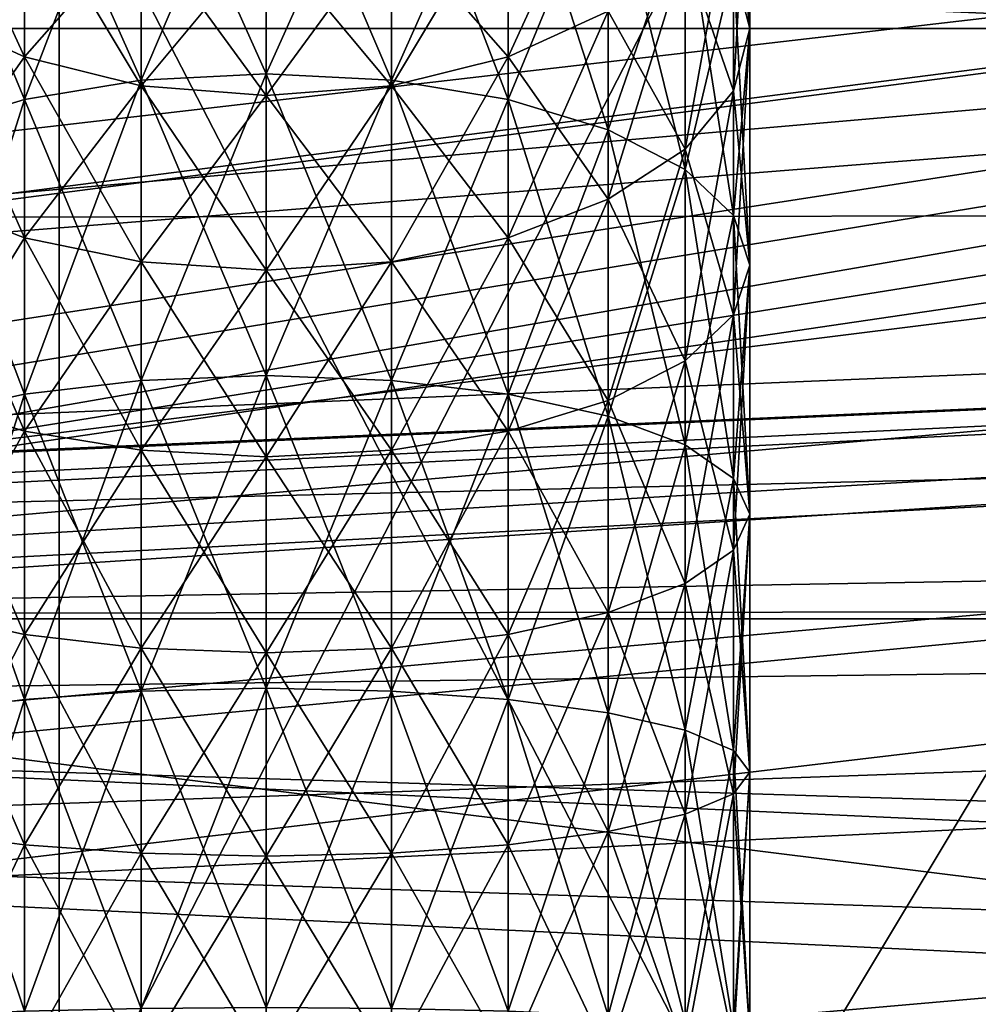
# Model space of a CAD drawing. Extents: x 0 to 200, y 18 to 95.
# Tile 350 of 491: x 149.99 to 152.76, y 47.7 to 50.55. Entities that reach past the tile are written whole.
import ezdxf

# ---------------------------------------------------------------- set-up
doc = ezdxf.new("R2010")
doc.units = 0

msp = doc.modelspace()

# ---------------------------------------------------------------- linework, layer by layer
for points in [[(159.5, 50.527016, 40.284233), (133, 52.942783, 42.700001), (133, 50.527016, 40.284233)], [(159.5, 52.942783, 42.700001), (133, 52.942783, 42.700001), (159.5, 50.527016, 40.284233)], [(159.5, 52.942783, 49.299999), (159.5, 50.527016, 51.715767), (133, 50.527016, 51.715767)], [(133, 52.942783, 49.299999), (159.5, 52.942783, 49.299999), (133, 50.527016, 51.715767)], [(165.799988, 52.537247, 37.82296), (136.799988, 51.277313, 37.131088), (165.799988, 49.996166, 36.651508)], [(136.799988, 51.277313, 54.868912), (165.799988, 52.537247, 54.17704), (165.799988, 49.996166, 55.348492)], [(98.615891, 49.815205, 36.34074), (174.799988, 52.227016, 37.339745), (174.799988, 47.227016, 36)], [(99.614899, 52.227016, 37.339745), (174.799988, 52.227016, 37.339745), (98.615891, 49.815205, 36.34074)], [(174.799988, 52.227016, 54.660255), (116.93541, 52.227016, 54.660255), (117.93441, 49.815205, 55.65926)], [(174.799988, 52.227016, 54.660255), (117.93441, 49.815205, 55.65926), (174.799988, 47.227016, 56)], [(164.475601, 51.312389, 57.283161), (135.799988, 51.886112, 57.058609), (135.799988, 48.817287, 57.894161)], [(135.799988, 51.886112, 34.941391), (164.1866, 51.880817, 34.95274), (145.074127, 49.662716, 34.249794)], [(145.074127, 49.662716, 34.249794), (164.1866, 51.880817, 34.95274), (145.669281, 49.496815, 34.216736)], [(145.669281, 49.496815, 34.216736), (164.1866, 51.880817, 34.95274), (145.724777, 49.48135, 34.213654)], [(145.724777, 49.48135, 34.213654), (164.1866, 51.880817, 34.95274), (146.301407, 49.113602, 34.149227)], [(146.301407, 49.113602, 34.149227), (164.1866, 51.880817, 34.95274), (146.423447, 48.971775, 34.129887)], [(146.423447, 48.971775, 34.129887), (164.1866, 51.880817, 34.95274), (146.556702, 48.816887, 34.108761)], [(164.1866, 51.880817, 34.95274), (164.309387, 51.657681, 34.847904), (146.556702, 48.816887, 34.108761)], [(148.199997, 51.727016, 38.205772), (150.100616, 47.227016, 37), (148.199997, 47.227016, 37)], [(148.199997, 51.727016, 38.205772), (150.100616, 51.727016, 38.205772), (150.100616, 47.227016, 37)], [(150.100616, 51.727016, 53.794228), (148.199997, 51.727016, 53.794228), (148.199997, 47.227016, 55)], [(150.100616, 47.227016, 55), (150.100616, 51.727016, 53.794228), (148.199997, 47.227016, 55)], [(150.100616, 51.727016, 38.205772), (150.100616, 51.102016, 39.288303), (150.100616, 47.227016, 37)], [(150.100616, 51.102016, 52.711697), (150.100616, 51.727016, 53.794228), (150.100616, 47.227016, 53.75)], [(150.100616, 51.727016, 53.794228), (150.100616, 47.227016, 55), (150.100616, 47.227016, 53.75)], [(152.099991, 47.227016, 38.200001), (152.099991, 51.727016, 38.205772), (152.099991, 47.227016, 37)], [(152.099991, 51.727016, 38.205772), (154.799988, 47.227016, 37), (152.099991, 47.227016, 37)], [(152.099991, 51.727016, 38.205772), (154.799988, 51.727016, 38.205772), (154.799988, 47.227016, 37)], [(152.099991, 51.127014, 39.245003), (152.099991, 51.727016, 38.205772), (152.099991, 47.227016, 38.200001)], [(152.099991, 51.727016, 53.794228), (152.099991, 51.127014, 52.754997), (152.099991, 47.227016, 55)], [(154.799988, 51.727016, 53.794228), (152.099991, 51.727016, 53.794228), (152.099991, 47.227016, 55)], [(154.799988, 47.227016, 55), (154.799988, 51.727016, 53.794228), (152.099991, 47.227016, 55)], [(164.309387, 51.657681, 34.847904), (164.40387, 51.441963, 34.775501), (146.556702, 48.816887, 34.108761)], [(164.40387, 51.441963, 34.775501), (164.850601, 50.422028, 34.433155), (146.556702, 48.816887, 34.108761)], [(152.052292, 50.708191, 39.970432), (152.052292, 51.38464, 40.41534), (152.099991, 50.527016, 40.284233)], [(152.052292, 51.38464, 40.41534), (152.099991, 51.168262, 40.705986), (152.099991, 50.527016, 40.284233)], [(164.562897, 51.094975, 57.34848), (164.475601, 51.312389, 57.283161), (135.799988, 48.817287, 57.894161)], [(165.799988, 49.996166, 36.651508), (136.799988, 51.277313, 37.131088), (136.799988, 49.968212, 36.7467)], [(136.799988, 51.277313, 54.868912), (165.799988, 49.996166, 55.348492), (136.799988, 49.968212, 55.2533)], [(150.699997, 51.227013, 52.928204), (150.337646, 51.203163, 52.88689), (150.337646, 50.376759, 53.301926)], [(150.699997, 50.395653, 53.34573), (150.699997, 51.227013, 52.928204), (150.337646, 50.376759, 53.301926)], [(150.337646, 51.203163, 39.11311), (150.699997, 51.227013, 39.071796), (150.699997, 50.395653, 38.65427)], [(150.699997, 50.395653, 38.65427), (150.699997, 51.227013, 39.071796), (151.062332, 50.376759, 38.698074)], [(150.699997, 51.227013, 39.071796), (151.062332, 51.203163, 39.11311), (151.062332, 50.376759, 38.698074)], [(151.062332, 51.203163, 52.88689), (150.699997, 51.227013, 52.928204), (150.699997, 50.395653, 53.34573)], [(150.337646, 51.203163, 52.88689), (150, 51.133236, 52.765766), (150, 50.321362, 53.173504)], [(150.337646, 50.376759, 53.301926), (150.337646, 51.203163, 52.88689), (150, 50.321362, 53.173504)], [(150, 51.133236, 39.234234), (150.337646, 51.203163, 39.11311), (150.337646, 50.376759, 38.698074)], [(150.337646, 51.203163, 39.11311), (150.699997, 50.395653, 38.65427), (150.337646, 50.376759, 38.698074)], [(151.062332, 51.203163, 52.88689), (150.699997, 50.395653, 53.34573), (151.062332, 50.376759, 53.301926)], [(151.062332, 50.376759, 38.698074), (151.062332, 51.203163, 39.11311), (151.399994, 50.321362, 38.826496)], [(151.062332, 51.203163, 39.11311), (151.399994, 51.133236, 39.234234), (151.399994, 50.321362, 38.826496)], [(151.399994, 51.133236, 52.765766), (151.062332, 51.203163, 52.88689), (151.062332, 50.376759, 53.301926)], [(152.099991, 50.527016, 40.284233), (152.099991, 51.168262, 40.705986), (152.052292, 50.34584, 40.598034)], [(152.099991, 51.168262, 40.705986), (152.052292, 50.951881, 40.996632), (152.052292, 50.34584, 40.598034)], [(152.099991, 51.168262, 51.294014), (152.052292, 50.708191, 52.029568), (152.099991, 50.527016, 51.715767)], [(152.052292, 50.951881, 51.003368), (152.099991, 51.168262, 51.294014), (152.099991, 50.527016, 51.715767)], [(150, 51.133236, 52.765766), (149.710037, 51.021988, 52.57309), (149.710037, 50.233242, 52.969215)], [(150, 50.321362, 53.173504), (150, 51.133236, 52.765766), (149.710037, 50.233242, 52.969215)], [(149.710037, 51.021988, 39.42691), (150, 51.133236, 39.234234), (150, 50.321362, 38.826496)], [(150, 51.133236, 39.234234), (150.337646, 50.376759, 38.698074), (150, 50.321362, 38.826496)], [(150.100616, 51.102016, 39.288303), (152.099991, 51.127014, 39.245003), (152.099991, 47.227016, 38.200001)], [(152.099991, 47.227016, 53.799999), (152.099991, 51.127014, 52.754997), (150.100616, 47.227016, 53.75)], [(152.099991, 51.127014, 52.754997), (150.100616, 51.102016, 52.711697), (150.100616, 47.227016, 53.75)], [(151.399994, 51.133236, 52.765766), (151.062332, 50.376759, 53.301926), (151.399994, 50.321362, 53.173504)], [(151.399994, 50.321362, 38.826496), (151.399994, 51.133236, 39.234234), (151.689941, 50.233242, 39.030785)], [(151.399994, 51.133236, 39.234234), (151.689941, 51.021988, 39.42691), (151.689941, 50.233242, 39.030785)], [(151.689941, 51.021988, 52.57309), (151.399994, 51.133236, 52.765766), (151.399994, 50.321362, 53.173504)], [(152.099991, 47.227016, 55), (152.099991, 51.127014, 52.754997), (152.099991, 47.227016, 53.799999)], [(164.987946, 50.03651, 57.666477), (164.562897, 51.094975, 57.34848), (135.799988, 48.817287, 57.894161)], [(150.100616, 51.102016, 39.288303), (150.100616, 47.227016, 38.25), (150.100616, 47.227016, 37)], [(150.100616, 47.227016, 38.25), (150.100616, 51.102016, 39.288303), (152.099991, 47.227016, 38.200001)], [(149.710037, 51.076866, 50.080605), (150, 50.924187, 49.918774), (150, 50.444244, 50.321491)], [(149.710037, 50.577106, 50.49995), (149.710037, 51.076866, 50.080605), (150, 50.444244, 50.321491)], [(151.689941, 50.577106, 41.50005), (151.689941, 51.076866, 41.919395), (151.399994, 50.444244, 41.678509)], [(151.689941, 51.076866, 41.919395), (151.399994, 50.924187, 42.081226), (151.399994, 50.444244, 41.678509)], [(149.710037, 51.021988, 39.42691), (150, 50.321362, 38.826496), (149.710037, 50.233242, 39.030785)], [(151.689941, 51.021988, 52.57309), (151.399994, 50.321362, 53.173504), (151.689941, 50.233242, 52.969215)], [(151.689941, 50.233242, 39.030785), (151.689941, 51.021988, 39.42691), (151.91243, 50.118397, 39.297024)], [(151.689941, 51.021988, 39.42691), (151.91243, 50.877014, 39.678017), (151.91243, 50.118397, 39.297024)], [(151.91243, 50.877014, 52.321987), (151.689941, 51.021988, 52.57309), (151.689941, 50.233242, 52.969215)], [(152.052292, 50.34584, 40.598034), (152.052292, 50.951881, 40.996632), (151.91243, 50.177017, 40.89045)], [(152.052292, 50.951881, 40.996632), (151.91243, 50.750252, 41.267475), (151.91243, 50.177017, 40.89045)], [(151.91243, 50.750252, 50.732529), (152.052292, 50.951881, 51.003368), (152.052292, 50.34584, 51.401966)], [(152.052292, 50.951881, 51.003368), (152.099991, 50.527016, 51.715767), (152.052292, 50.34584, 51.401966)], [(150, 50.924187, 42.081226), (149.710037, 50.577106, 41.50005), (150, 50.444244, 41.678509)], [(150, 50.924187, 49.918774), (150.337646, 50.828209, 49.817043), (150.337646, 50.360725, 50.209305)], [(150, 50.444244, 50.321491), (150, 50.924187, 49.918774), (150.337646, 50.360725, 50.209305)], [(150.337646, 50.828209, 42.182961), (150, 50.924187, 42.081226), (150, 50.444244, 41.678509)], [(151.399994, 50.444244, 41.678509), (151.399994, 50.924187, 42.081226), (151.062332, 50.360725, 41.790695)], [(151.399994, 50.924187, 42.081226), (151.062332, 50.828209, 42.182961), (151.062332, 50.360725, 41.790695)], [(151.062332, 50.828209, 49.817043), (151.399994, 50.924187, 49.918774), (151.399994, 50.444244, 50.321491)], [(151.399994, 50.924187, 49.918774), (151.689941, 50.577106, 50.49995), (151.399994, 50.444244, 50.321491)], [(151.91243, 50.877014, 52.321987), (151.689941, 50.233242, 52.969215), (151.91243, 50.118397, 52.702976)], [(151.91243, 50.118397, 39.297024), (151.91243, 50.877014, 39.678017), (152.052292, 49.984661, 39.607059)], [(151.91243, 50.877014, 39.678017), (152.052292, 50.708191, 39.970432), (152.052292, 49.984661, 39.607059)], [(152.052292, 50.708191, 52.029568), (151.91243, 50.877014, 52.321987), (151.91243, 50.118397, 52.702976)], [(150.337646, 50.828209, 42.182961), (150, 50.444244, 41.678509), (150.337646, 50.360725, 41.790695)], [(150.337646, 50.828209, 49.817043), (150.699997, 50.795471, 49.782345), (150.699997, 50.332241, 50.17104)], [(150.337646, 50.360725, 50.209305), (150.337646, 50.828209, 49.817043), (150.699997, 50.332241, 50.17104)], [(150.699997, 50.795471, 42.217659), (150.337646, 50.828209, 42.182961), (150.337646, 50.360725, 41.790695)], [(151.062332, 50.360725, 41.790695), (151.062332, 50.828209, 42.182961), (150.699997, 50.332241, 41.82896)], [(151.062332, 50.828209, 42.182961), (150.699997, 50.795471, 42.217659), (150.699997, 50.332241, 41.82896)], [(150.699997, 50.795471, 49.782345), (151.062332, 50.828209, 49.817043), (151.062332, 50.360725, 50.209305)], [(151.062332, 50.828209, 49.817043), (151.399994, 50.444244, 50.321491), (151.062332, 50.360725, 50.209305)], [(150.699997, 50.795471, 42.217659), (150.337646, 50.360725, 41.790695), (150.699997, 50.332241, 41.82896)], [(150.699997, 50.795471, 49.782345), (151.062332, 50.360725, 50.209305), (150.699997, 50.332241, 50.17104)], [(151.91243, 50.177017, 40.89045), (151.91243, 50.750252, 41.267475), (151.689941, 50.03204, 41.141552)], [(151.91243, 50.750252, 41.267475), (151.689941, 50.577106, 41.50005), (151.689941, 50.03204, 41.141552)], [(151.689941, 50.577106, 50.49995), (151.91243, 50.750252, 50.732529), (151.91243, 50.177017, 51.10955)], [(151.91243, 50.750252, 50.732529), (152.052292, 50.34584, 51.401966), (151.91243, 50.177017, 51.10955)], [(152.052292, 50.708191, 52.029568), (151.91243, 50.118397, 52.702976), (152.052292, 49.984661, 52.392941)], [(152.052292, 49.984661, 39.607059), (152.052292, 50.708191, 39.970432), (152.099991, 49.841141, 39.939774)], [(152.052292, 50.708191, 39.970432), (152.099991, 50.527016, 40.284233), (152.099991, 49.841141, 39.939774)], [(152.099991, 50.527016, 51.715767), (152.052292, 50.708191, 52.029568), (152.052292, 49.984661, 52.392941)], [(149.710037, 50.577106, 50.49995), (150, 50.444244, 50.321491), (150, 49.920799, 50.665768)], [(149.710037, 50.03204, 50.858448), (149.710037, 50.577106, 50.49995), (150, 49.920799, 50.665768)], [(150, 50.444244, 41.678509), (149.710037, 50.577106, 41.50005), (149.710037, 50.03204, 41.141552)], [(151.689941, 50.03204, 41.141552), (151.689941, 50.577106, 41.50005), (151.399994, 49.920799, 41.334232)], [(151.689941, 50.577106, 41.50005), (151.399994, 50.444244, 41.678509), (151.399994, 49.920799, 41.334232)], [(151.399994, 50.444244, 50.321491), (151.689941, 50.577106, 50.49995), (151.689941, 50.03204, 50.858448)], [(151.689941, 50.577106, 50.49995), (151.91243, 50.177017, 51.10955), (151.689941, 50.03204, 50.858448)], [(159.5, 47.227016, 39.400002), (133, 50.527016, 40.284233), (133, 47.227016, 39.400002)], [(159.5, 50.527016, 40.284233), (133, 50.527016, 40.284233), (159.5, 47.227016, 39.400002)], [(159.5, 50.527016, 51.715767), (159.5, 47.227016, 52.599998), (133, 47.227016, 52.599998)], [(133, 50.527016, 51.715767), (159.5, 50.527016, 51.715767), (133, 47.227016, 52.599998)], [(152.099991, 49.841141, 39.939774), (152.099991, 50.527016, 40.284233), (152.052292, 49.697624, 40.272488)], [(152.099991, 50.527016, 40.284233), (152.052292, 50.34584, 40.598034), (152.052292, 49.697624, 40.272488)], [(152.099991, 50.527016, 51.715767), (152.052292, 49.984661, 52.392941), (152.099991, 49.841141, 52.060226)], [(152.052292, 50.34584, 51.401966), (152.099991, 50.527016, 51.715767), (152.099991, 49.841141, 52.060226)], [(150, 50.444244, 41.678509), (149.710037, 50.03204, 41.141552), (150, 49.920799, 41.334232)], [(150, 50.444244, 50.321491), (150.337646, 50.360725, 50.209305), (150.337646, 49.850868, 50.544643)], [(150, 49.920799, 50.665768), (150, 50.444244, 50.321491), (150.337646, 49.850868, 50.544643)], [(150.337646, 50.360725, 41.790695), (150, 50.444244, 41.678509), (150, 49.920799, 41.334232)], [(151.399994, 49.920799, 41.334232), (151.399994, 50.444244, 41.678509), (151.062332, 49.850868, 41.455357)], [(151.399994, 50.444244, 41.678509), (151.062332, 50.360725, 41.790695), (151.062332, 49.850868, 41.455357)], [(151.062332, 50.360725, 50.209305), (151.399994, 50.444244, 50.321491), (151.399994, 49.920799, 50.665768)], [(151.399994, 50.444244, 50.321491), (151.689941, 50.03204, 50.858448), (151.399994, 49.920799, 50.665768)], [(164.850601, 50.422028, 34.433155), (165.04686, 49.784569, 34.293922), (146.556702, 48.816887, 34.108761)], [(150.699997, 50.395653, 53.34573), (150.337646, 50.376759, 53.301926), (150.337646, 49.507759, 53.618217)], [(150.699997, 49.521442, 53.663918), (150.699997, 50.395653, 53.34573), (150.337646, 49.507759, 53.618217)], [(150.337646, 50.376759, 38.698074), (150.699997, 50.395653, 38.65427), (150.699997, 49.521442, 38.336082)], [(150.699997, 49.521442, 38.336082), (150.699997, 50.395653, 38.65427), (151.062332, 49.507759, 38.381783)], [(150.699997, 50.395653, 38.65427), (151.062332, 50.376759, 38.698074), (151.062332, 49.507759, 38.381783)], [(151.062332, 50.376759, 53.301926), (150.699997, 50.395653, 53.34573), (150.699997, 49.521442, 53.663918)], [(150.337646, 50.376759, 53.301926), (150, 50.321362, 53.173504), (150, 49.467648, 53.48423)], [(150.337646, 49.507759, 53.618217), (150.337646, 50.376759, 53.301926), (150, 49.467648, 53.48423)], [(150, 50.321362, 38.826496), (150.337646, 50.376759, 38.698074), (150.337646, 49.507759, 38.381783)], [(150.337646, 50.360725, 41.790695), (150, 49.920799, 41.334232), (150.337646, 49.850868, 41.455357)], [(150.337646, 50.376759, 38.698074), (150.699997, 49.521442, 38.336082), (150.337646, 49.507759, 38.381783)], [(150.337646, 50.360725, 50.209305), (150.699997, 50.332241, 50.17104), (150.699997, 49.827015, 50.503334)], [(150.337646, 49.850868, 50.544643), (150.337646, 50.360725, 50.209305), (150.699997, 49.827015, 50.503334)], [(150.699997, 50.332241, 41.82896), (150.337646, 50.360725, 41.790695), (150.337646, 49.850868, 41.455357)], [(151.062332, 50.376759, 53.301926), (150.699997, 49.521442, 53.663918), (151.062332, 49.507759, 53.618217)], [(151.062332, 49.850868, 41.455357), (151.062332, 50.360725, 41.790695), (150.699997, 49.827015, 41.49667)], [(151.062332, 50.360725, 41.790695), (150.699997, 50.332241, 41.82896), (150.699997, 49.827015, 41.49667)], [(150.699997, 50.332241, 50.17104), (151.062332, 50.360725, 50.209305), (151.062332, 49.850868, 50.544643)], [(151.062332, 49.507759, 38.381783), (151.062332, 50.376759, 38.698074), (151.399994, 49.467648, 38.51577)], [(151.062332, 50.376759, 38.698074), (151.399994, 50.321362, 38.826496), (151.399994, 49.467648, 38.51577)], [(151.399994, 50.321362, 53.173504), (151.062332, 50.376759, 53.301926), (151.062332, 49.507759, 53.618217)], [(151.062332, 50.360725, 50.209305), (151.399994, 49.920799, 50.665768), (151.062332, 49.850868, 50.544643)], [(150, 50.321362, 53.173504), (149.710037, 50.233242, 52.969215), (149.710037, 49.403835, 53.271091)], [(150, 49.467648, 53.48423), (150, 50.321362, 53.173504), (149.710037, 49.403835, 53.271091)], [(149.710037, 50.233242, 39.030785), (150, 50.321362, 38.826496), (150, 49.467648, 38.51577)], [(150, 50.321362, 38.826496), (150.337646, 49.507759, 38.381783), (150, 49.467648, 38.51577)], [(150.699997, 50.332241, 41.82896), (150.337646, 49.850868, 41.455357), (150.699997, 49.827015, 41.49667)], [(150.699997, 50.332241, 50.17104), (151.062332, 49.850868, 50.544643), (150.699997, 49.827015, 50.503334)], [(151.399994, 50.321362, 53.173504), (151.062332, 49.507759, 53.618217), (151.399994, 49.467648, 53.48423)], [(151.399994, 49.467648, 38.51577), (151.399994, 50.321362, 38.826496), (151.689941, 49.403835, 38.728909)], [(151.399994, 50.321362, 38.826496), (151.689941, 50.233242, 39.030785), (151.689941, 49.403835, 38.728909)], [(151.689941, 50.233242, 52.969215), (151.399994, 50.321362, 53.173504), (151.399994, 49.467648, 53.48423)], [(152.052292, 49.697624, 40.272488), (152.052292, 50.34584, 40.598034), (151.91243, 49.563885, 40.582523)], [(152.052292, 50.34584, 40.598034), (151.91243, 50.177017, 40.89045), (151.91243, 49.563885, 40.582523)], [(151.91243, 50.177017, 51.10955), (152.052292, 50.34584, 51.401966), (152.052292, 49.697624, 51.727512)], [(152.052292, 50.34584, 51.401966), (152.099991, 49.841141, 52.060226), (152.052292, 49.697624, 51.727512)], [(149.710037, 50.233242, 39.030785), (150, 49.467648, 38.51577), (149.710037, 49.403835, 38.728909)], [(151.689941, 50.233242, 52.969215), (151.399994, 49.467648, 53.48423), (151.689941, 49.403835, 53.271091)], [(151.689941, 49.403835, 38.728909), (151.689941, 50.233242, 39.030785), (151.91243, 49.320679, 39.006676)], [(151.689941, 50.233242, 39.030785), (151.91243, 50.118397, 39.297024), (151.91243, 49.320679, 39.006676)], [(151.91243, 50.118397, 52.702976), (151.689941, 50.233242, 52.969215), (151.689941, 49.403835, 53.271091)], [(151.91243, 49.563885, 40.582523), (151.91243, 50.177017, 40.89045), (151.689941, 49.449043, 40.848763)], [(151.91243, 50.177017, 40.89045), (151.689941, 50.03204, 41.141552), (151.689941, 49.449043, 40.848763)], [(151.689941, 50.03204, 50.858448), (151.91243, 50.177017, 51.10955), (151.91243, 49.563885, 51.417477)], [(151.91243, 50.177017, 51.10955), (152.052292, 49.697624, 51.727512), (151.91243, 49.563885, 51.417477)], [(151.91243, 50.118397, 52.702976), (151.689941, 49.403835, 53.271091), (151.91243, 49.320679, 52.993324)], [(151.91243, 49.320679, 39.006676), (151.91243, 50.118397, 39.297024), (152.052292, 49.223839, 39.330143)], [(151.91243, 50.118397, 39.297024), (152.052292, 49.984661, 39.607059), (152.052292, 49.223839, 39.330143)], [(152.052292, 49.984661, 52.392941), (151.91243, 50.118397, 52.702976), (151.91243, 49.320679, 52.993324)], [(165.12793, 49.51804, 57.764072), (164.987946, 50.03651, 57.666477), (135.799988, 48.817287, 57.894161)], [(149.710037, 50.03204, 50.858448), (150, 49.920799, 50.665768), (150, 49.36092, 50.946949)], [(149.710037, 49.449043, 51.151237), (149.710037, 50.03204, 50.858448), (150, 49.36092, 50.946949)], [(150, 49.920799, 41.334232), (149.710037, 50.03204, 41.141552), (149.710037, 49.449043, 40.848763)], [(151.689941, 49.449043, 40.848763), (151.689941, 50.03204, 41.141552), (151.399994, 49.36092, 41.053051)], [(151.689941, 50.03204, 41.141552), (151.399994, 49.920799, 41.334232), (151.399994, 49.36092, 41.053051)], [(151.399994, 49.920799, 50.665768), (151.689941, 50.03204, 50.858448), (151.689941, 49.449043, 51.151237)], [(151.689941, 50.03204, 50.858448), (151.91243, 49.563885, 51.417477), (151.689941, 49.449043, 51.151237)], [(136.799988, 48.614586, 55.650761), (165.799988, 49.996166, 55.348492), (165.799988, 47.227016, 55.75)], [(136.799988, 49.968212, 55.2533), (165.799988, 49.996166, 55.348492), (136.799988, 48.614586, 55.650761)], [(165.799988, 49.996166, 36.651508), (136.799988, 49.968212, 36.7467), (144.772415, 49.077072, 36.427132)], [(165.799988, 49.996166, 36.651508), (144.772415, 49.077072, 36.427132), (144.799377, 49.072971, 36.426361)], [(165.799988, 49.996166, 36.651508), (144.799377, 49.072971, 36.426361), (145.375992, 48.985321, 36.409855)], [(165.799988, 49.996166, 36.651508), (145.375992, 48.985321, 36.409855), (145.713959, 48.808117, 36.38007)], [(165.799988, 49.996166, 36.651508), (145.713959, 48.808117, 36.38007), (145.918411, 48.700924, 36.362049)], [(165.799988, 49.996166, 36.651508), (145.918411, 48.700924, 36.362049), (146.338257, 48.254814, 36.304325)], [(165.799988, 49.996166, 36.651508), (146.338257, 48.254814, 36.304325), (146.388229, 48.145657, 36.295784)], [(165.799988, 49.996166, 36.651508), (146.388229, 48.145657, 36.295784), (146.58313, 47.719887, 36.262466)], [(165.799988, 49.996166, 36.651508), (146.58313, 47.719887, 36.262466), (165.799988, 47.227016, 36.25)], [(152.052292, 49.984661, 52.392941), (151.91243, 49.320679, 52.993324), (152.052292, 49.223839, 52.669857)], [(152.052292, 49.223839, 39.330143), (152.052292, 49.984661, 39.607059), (152.099991, 49.119915, 39.677269)], [(152.052292, 49.984661, 39.607059), (152.099991, 49.841141, 39.939774), (152.099991, 49.119915, 39.677269)], [(152.099991, 49.841141, 52.060226), (152.052292, 49.984661, 52.392941), (152.052292, 49.223839, 52.669857)], [(150, 49.920799, 41.334232), (149.710037, 49.449043, 40.848763), (150, 49.36092, 41.053051)], [(150, 49.920799, 50.665768), (150.337646, 49.850868, 50.544643), (150.337646, 49.305523, 50.818527)], [(150, 49.36092, 50.946949), (150, 49.920799, 50.665768), (150.337646, 49.305523, 50.818527)], [(150.337646, 49.850868, 41.455357), (150, 49.920799, 41.334232), (150, 49.36092, 41.053051)], [(151.399994, 49.36092, 41.053051), (151.399994, 49.920799, 41.334232), (151.062332, 49.305523, 41.181473)], [(151.399994, 49.920799, 41.334232), (151.062332, 49.850868, 41.455357), (151.062332, 49.305523, 41.181473)], [(151.062332, 49.850868, 50.544643), (151.399994, 49.920799, 50.665768), (151.399994, 49.36092, 50.946949)], [(151.399994, 49.920799, 50.665768), (151.689941, 49.449043, 51.151237), (151.399994, 49.36092, 50.946949)], [(150.337646, 49.850868, 41.455357), (150, 49.36092, 41.053051), (150.337646, 49.305523, 41.181473)], [(150.337646, 49.850868, 50.544643), (150.699997, 49.827015, 50.503334), (150.699997, 49.286629, 50.774723)], [(150.337646, 49.305523, 50.818527), (150.337646, 49.850868, 50.544643), (150.699997, 49.286629, 50.774723)], [(150.699997, 49.827015, 41.49667), (150.337646, 49.850868, 41.455357), (150.337646, 49.305523, 41.181473)], [(151.062332, 49.305523, 41.181473), (151.062332, 49.850868, 41.455357), (150.699997, 49.286629, 41.225277)], [(151.062332, 49.850868, 41.455357), (150.699997, 49.827015, 41.49667), (150.699997, 49.286629, 41.225277)], [(150.699997, 49.827015, 50.503334), (151.062332, 49.850868, 50.544643), (151.062332, 49.305523, 50.818527)], [(151.062332, 49.850868, 50.544643), (151.399994, 49.36092, 50.946949), (151.062332, 49.305523, 50.818527)], [(152.099991, 49.119915, 39.677269), (152.099991, 49.841141, 39.939774), (152.052292, 49.015995, 40.024395)], [(152.099991, 49.841141, 39.939774), (152.052292, 49.697624, 40.272488), (152.052292, 49.015995, 40.024395)], [(152.099991, 49.841141, 52.060226), (152.052292, 49.223839, 52.669857), (152.099991, 49.119915, 52.322731)], [(152.052292, 49.697624, 51.727512), (152.099991, 49.841141, 52.060226), (152.099991, 49.119915, 52.322731)], [(98.615891, 49.815205, 36.34074), (174.799988, 47.227016, 36), (98.275146, 47.227016, 36)], [(174.799988, 47.227016, 56), (117.93441, 49.815205, 55.65926), (118.275154, 47.227016, 56)], [(150.699997, 49.827015, 41.49667), (150.337646, 49.305523, 41.181473), (150.699997, 49.286629, 41.225277)], [(150.699997, 49.827015, 50.503334), (151.062332, 49.305523, 50.818527), (150.699997, 49.286629, 50.774723)], [(165.04686, 49.784569, 34.293922), (165.24353, 49.145752, 34.154392), (146.556702, 48.816887, 34.108761)], [(152.052292, 49.015995, 40.024395), (152.052292, 49.697624, 40.272488), (151.91243, 48.919155, 40.347862)], [(152.052292, 49.697624, 40.272488), (151.91243, 49.563885, 40.582523), (151.91243, 48.919155, 40.347862)], [(151.91243, 49.563885, 51.417477), (152.052292, 49.697624, 51.727512), (152.052292, 49.015995, 51.975605)], [(152.052292, 49.697624, 51.727512), (152.099991, 49.119915, 52.322731), (152.052292, 49.015995, 51.975605)], [(151.91243, 48.919155, 40.347862), (151.91243, 49.563885, 40.582523), (151.689941, 48.835995, 40.625629)], [(151.91243, 49.563885, 40.582523), (151.689941, 49.449043, 40.848763), (151.689941, 48.835995, 40.625629)], [(151.689941, 49.449043, 51.151237), (151.91243, 49.563885, 51.417477), (151.91243, 48.919155, 51.652138)], [(151.91243, 49.563885, 51.417477), (152.052292, 49.015995, 51.975605), (151.91243, 48.919155, 51.652138)], [(165.307877, 48.851589, 57.889523), (165.12793, 49.51804, 57.764072), (135.799988, 48.817287, 57.894161)], [(150.337646, 49.507759, 53.618217), (150, 49.467648, 53.48423), (150, 48.58363, 53.693748)], [(150.337646, 48.607918, 53.831482), (150.337646, 49.507759, 53.618217), (150, 48.58363, 53.693748)], [(150, 49.467648, 38.51577), (150.337646, 49.507759, 38.381783), (150.337646, 48.607918, 38.168518)], [(150.699997, 49.521442, 53.663918), (150.337646, 49.507759, 53.618217), (150.337646, 48.607918, 53.831482)], [(150.699997, 48.616199, 53.878464), (150.699997, 49.521442, 53.663918), (150.337646, 48.607918, 53.831482)], [(150.337646, 49.507759, 38.381783), (150.699997, 49.521442, 38.336082), (150.699997, 48.616199, 38.12154)], [(150.337646, 49.507759, 38.381783), (150.699997, 48.616199, 38.12154), (150.337646, 48.607918, 38.168518)], [(150.699997, 48.616199, 38.12154), (150.699997, 49.521442, 38.336082), (151.062332, 48.607918, 38.168518)], [(150.699997, 49.521442, 38.336082), (151.062332, 49.507759, 38.381783), (151.062332, 48.607918, 38.168518)], [(151.062332, 49.507759, 53.618217), (150.699997, 49.521442, 53.663918), (150.699997, 48.616199, 53.878464)], [(151.062332, 49.507759, 53.618217), (150.699997, 48.616199, 53.878464), (151.062332, 48.607918, 53.831482)], [(151.062332, 48.607918, 38.168518), (151.062332, 49.507759, 38.381783), (151.399994, 48.58363, 38.306252)], [(151.062332, 49.507759, 38.381783), (151.399994, 49.467648, 38.51577), (151.399994, 48.58363, 38.306252)], [(151.399994, 49.467648, 53.48423), (151.062332, 49.507759, 53.618217), (151.062332, 48.607918, 53.831482)], [(150, 49.467648, 53.48423), (149.710037, 49.403835, 53.271091), (149.710037, 48.544994, 53.47464)], [(150, 48.58363, 53.693748), (150, 49.467648, 53.48423), (149.710037, 48.544994, 53.47464)], [(149.710037, 49.403835, 38.728909), (150, 49.467648, 38.51577), (150, 48.58363, 38.306252)], [(150, 49.467648, 38.51577), (150.337646, 48.607918, 38.168518), (150, 48.58363, 38.306252)], [(151.399994, 49.467648, 53.48423), (151.062332, 48.607918, 53.831482), (151.399994, 48.58363, 53.693748)], [(151.399994, 48.58363, 38.306252), (151.399994, 49.467648, 38.51577), (151.689941, 48.544994, 38.52536)], [(151.399994, 49.467648, 38.51577), (151.689941, 49.403835, 38.728909), (151.689941, 48.544994, 38.52536)], [(151.689941, 49.403835, 53.271091), (151.399994, 49.467648, 53.48423), (151.399994, 48.58363, 53.693748)], [(149.710037, 49.449043, 51.151237), (150, 49.36092, 50.946949), (150, 48.772186, 51.161232)], [(149.710037, 48.835995, 51.374371), (149.710037, 49.449043, 51.151237), (150, 48.772186, 51.161232)], [(150, 49.36092, 41.053051), (149.710037, 49.449043, 40.848763), (149.710037, 48.835995, 40.625629)], [(151.689941, 48.835995, 40.625629), (151.689941, 49.449043, 40.848763), (151.399994, 48.772186, 40.838768)], [(151.689941, 49.449043, 40.848763), (151.399994, 49.36092, 41.053051), (151.399994, 48.772186, 40.838768)], [(151.399994, 49.36092, 50.946949), (151.689941, 49.449043, 51.151237), (151.689941, 48.835995, 51.374371)], [(151.689941, 49.449043, 51.151237), (151.91243, 48.919155, 51.652138), (151.689941, 48.835995, 51.374371)], [(149.710037, 49.403835, 38.728909), (150, 48.58363, 38.306252), (149.710037, 48.544994, 38.52536)], [(151.689941, 49.403835, 53.271091), (151.399994, 48.58363, 53.693748), (151.689941, 48.544994, 53.47464)], [(151.689941, 48.544994, 38.52536), (151.689941, 49.403835, 38.728909), (151.91243, 48.494648, 38.810905)], [(151.689941, 49.403835, 38.728909), (151.91243, 49.320679, 39.006676), (151.91243, 48.494648, 38.810905)], [(151.91243, 49.320679, 52.993324), (151.689941, 49.403835, 53.271091), (151.689941, 48.544994, 53.47464)], [(150, 49.36092, 41.053051), (149.710037, 48.835995, 40.625629), (150, 48.772186, 40.838768)], [(150, 49.36092, 50.946949), (150.337646, 49.305523, 50.818527), (150.337646, 48.732075, 51.027245)], [(150, 48.772186, 51.161232), (150, 49.36092, 50.946949), (150.337646, 48.732075, 51.027245)], [(150.337646, 49.305523, 41.181473), (150, 49.36092, 41.053051), (150, 48.772186, 40.838768)], [(151.399994, 48.772186, 40.838768), (151.399994, 49.36092, 41.053051), (151.062332, 48.732075, 40.972755)], [(151.399994, 49.36092, 41.053051), (151.062332, 49.305523, 41.181473), (151.062332, 48.732075, 40.972755)], [(151.062332, 49.305523, 50.818527), (151.399994, 49.36092, 50.946949), (151.399994, 48.772186, 51.161232)], [(151.399994, 49.36092, 50.946949), (151.689941, 48.835995, 51.374371), (151.399994, 48.772186, 51.161232)], [(150.337646, 49.305523, 41.181473), (150, 48.772186, 40.838768), (150.337646, 48.732075, 40.972755)], [(150.337646, 49.305523, 50.818527), (150.699997, 49.286629, 50.774723), (150.699997, 48.718391, 50.981544)], [(150.337646, 48.732075, 51.027245), (150.337646, 49.305523, 50.818527), (150.699997, 48.718391, 50.981544)], [(150.699997, 49.286629, 41.225277), (150.337646, 49.305523, 41.181473), (150.337646, 48.732075, 40.972755)], [(151.062332, 48.732075, 40.972755), (151.062332, 49.305523, 41.181473), (150.699997, 48.718391, 41.018456)], [(151.062332, 49.305523, 41.181473), (150.699997, 49.286629, 41.225277), (150.699997, 48.718391, 41.018456)], [(150.699997, 49.286629, 50.774723), (151.062332, 49.305523, 50.818527), (151.062332, 48.732075, 51.027245)], [(151.062332, 49.305523, 50.818527), (151.399994, 48.772186, 51.161232), (151.062332, 48.732075, 51.027245)], [(151.91243, 49.320679, 52.993324), (151.689941, 48.544994, 53.47464), (151.91243, 48.494648, 53.189098)], [(151.91243, 48.494648, 38.810905), (151.91243, 49.320679, 39.006676), (152.052292, 48.436012, 39.143429)], [(151.91243, 49.320679, 39.006676), (152.052292, 49.223839, 39.330143), (152.052292, 48.436012, 39.143429)], [(152.052292, 49.223839, 52.669857), (151.91243, 49.320679, 52.993324), (151.91243, 48.494648, 53.189098)], [(150.699997, 49.286629, 41.225277), (150.337646, 48.732075, 40.972755), (150.699997, 48.718391, 41.018456)], [(150.699997, 49.286629, 50.774723), (151.062332, 48.732075, 51.027245), (150.699997, 48.718391, 50.981544)], [(152.052292, 49.223839, 52.669857), (151.91243, 48.494648, 53.189098), (152.052292, 48.436012, 52.856571)], [(152.052292, 48.436012, 39.143429), (152.052292, 49.223839, 39.330143), (152.099991, 48.373093, 39.500271)], [(152.052292, 49.223839, 39.330143), (152.099991, 49.119915, 39.677269), (152.099991, 48.373093, 39.500271)], [(152.099991, 49.119915, 52.322731), (152.052292, 49.223839, 52.669857), (152.052292, 48.436012, 52.856571)], [(146.556702, 48.816887, 34.108761), (165.24353, 49.145752, 34.154392), (165.301376, 48.816174, 34.115177)], [(152.099991, 48.373093, 39.500271), (152.099991, 49.119915, 39.677269), (152.052292, 48.310173, 39.857109)], [(152.099991, 49.119915, 39.677269), (152.052292, 49.015995, 40.024395), (152.052292, 48.310173, 39.857109)], [(152.099991, 49.119915, 52.322731), (152.052292, 48.436012, 52.856571), (152.099991, 48.373093, 52.499733)], [(152.052292, 49.015995, 51.975605), (152.099991, 49.119915, 52.322731), (152.099991, 48.373093, 52.499733)], [(152.052292, 48.310173, 39.857109), (152.052292, 49.015995, 40.024395), (151.91243, 48.251541, 40.189636)], [(152.052292, 49.015995, 40.024395), (151.91243, 48.919155, 40.347862), (151.91243, 48.251541, 40.189636)], [(151.91243, 48.919155, 51.652138), (152.052292, 49.015995, 51.975605), (152.052292, 48.310173, 52.142891)], [(152.052292, 49.015995, 51.975605), (152.099991, 48.373093, 52.499733), (152.052292, 48.310173, 52.142891)], [(151.91243, 48.251541, 40.189636), (151.91243, 48.919155, 40.347862), (151.689941, 48.201191, 40.475178)], [(151.91243, 48.919155, 40.347862), (151.689941, 48.835995, 40.625629), (151.689941, 48.201191, 40.475178)], [(151.689941, 48.835995, 51.374371), (151.91243, 48.919155, 51.652138), (151.91243, 48.251541, 51.810364)], [(151.91243, 48.919155, 51.652138), (152.052292, 48.310173, 52.142891), (151.91243, 48.251541, 51.810364)], [(165.307877, 48.851589, 57.889523), (135.799988, 48.817287, 57.894161), (165.312317, 48.817142, 57.892509)], [(165.431061, 47.89677, 57.972298), (135.799988, 48.817287, 57.894161), (135.799988, 45.636745, 57.894161)], [(165.312317, 48.817142, 57.892509), (135.799988, 48.817287, 57.894161), (165.431061, 47.89677, 57.972298)], [(146.556702, 48.816887, 34.108761), (165.301376, 48.816174, 34.115177), (146.758209, 48.582684, 34.076824)], [(146.758209, 48.582684, 34.076824), (165.301376, 48.816174, 34.115177), (146.94313, 48.171753, 34.04137)], [(146.94313, 48.171753, 34.04137), (165.301376, 48.816174, 34.115177), (147.050385, 47.933411, 34.020809)], [(147.050385, 47.933411, 34.020809), (165.301376, 48.816174, 34.115177), (147.149994, 47.227016, 34)], [(165.301376, 48.816174, 34.115177), (165.407593, 48.210938, 34.043163), (147.149994, 47.227016, 34)], [(149.710037, 48.835995, 51.374371), (150, 48.772186, 51.161232), (150, 48.162556, 51.305714)], [(149.710037, 48.201191, 51.524822), (149.710037, 48.835995, 51.374371), (150, 48.162556, 51.305714)], [(150, 48.772186, 40.838768), (149.710037, 48.835995, 40.625629), (149.710037, 48.201191, 40.475178)], [(151.689941, 48.201191, 40.475178), (151.689941, 48.835995, 40.625629), (151.399994, 48.162556, 40.694286)], [(151.689941, 48.835995, 40.625629), (151.399994, 48.772186, 40.838768), (151.399994, 48.162556, 40.694286)], [(151.399994, 48.772186, 51.161232), (151.689941, 48.835995, 51.374371), (151.689941, 48.201191, 51.524822)], [(151.689941, 48.835995, 51.374371), (151.91243, 48.251541, 51.810364), (151.689941, 48.201191, 51.524822)], [(150, 48.772186, 40.838768), (149.710037, 48.201191, 40.475178), (150, 48.162556, 40.694286)], [(150, 48.772186, 51.161232), (150.337646, 48.732075, 51.027245), (150.337646, 48.138271, 51.16798)], [(150, 48.162556, 51.305714), (150, 48.772186, 51.161232), (150.337646, 48.138271, 51.16798)], [(150.337646, 48.732075, 40.972755), (150, 48.772186, 40.838768), (150, 48.162556, 40.694286)], [(151.399994, 48.162556, 40.694286), (151.399994, 48.772186, 40.838768), (151.062332, 48.138271, 40.83202)], [(151.399994, 48.772186, 40.838768), (151.062332, 48.732075, 40.972755), (151.062332, 48.138271, 40.83202)], [(151.062332, 48.732075, 51.027245), (151.399994, 48.772186, 51.161232), (151.399994, 48.162556, 51.305714)], [(151.399994, 48.772186, 51.161232), (151.689941, 48.201191, 51.524822), (151.399994, 48.162556, 51.305714)], [(150.337646, 48.732075, 40.972755), (150, 48.162556, 40.694286), (150.337646, 48.138271, 40.83202)], [(150.337646, 48.732075, 51.027245), (150.699997, 48.718391, 50.981544), (150.699997, 48.129986, 51.120998)], [(150.337646, 48.138271, 51.16798), (150.337646, 48.732075, 51.027245), (150.699997, 48.129986, 51.120998)], [(150.699997, 48.718391, 41.018456), (150.337646, 48.732075, 40.972755), (150.337646, 48.138271, 40.83202)], [(151.062332, 48.138271, 40.83202), (151.062332, 48.732075, 40.972755), (150.699997, 48.129986, 40.879002)], [(151.062332, 48.732075, 40.972755), (150.699997, 48.718391, 41.018456), (150.699997, 48.129986, 40.879002)], [(150.699997, 48.718391, 50.981544), (151.062332, 48.732075, 51.027245), (151.062332, 48.138271, 51.16798)], [(151.062332, 48.732075, 51.027245), (151.399994, 48.162556, 51.305714), (151.062332, 48.138271, 51.16798)], [(150.699997, 48.718391, 41.018456), (150.337646, 48.138271, 40.83202), (150.699997, 48.129986, 40.879002)], [(150.699997, 48.718391, 50.981544), (151.062332, 48.138271, 51.16798), (150.699997, 48.129986, 51.120998)], [(136.799988, 48.614586, 55.650761), (165.799988, 47.227016, 55.75), (136.799988, 47.227016, 55.650761)], [(150.699997, 48.616199, 53.878464), (150.337646, 48.607918, 53.831482), (150.337646, 47.6894, 53.938843)], [(150.699997, 47.692173, 53.986465), (150.699997, 48.616199, 53.878464), (150.337646, 47.6894, 53.938843)], [(150.337646, 48.607918, 38.168518), (150.699997, 48.616199, 38.12154), (150.699997, 47.692173, 38.013535)], [(150.699997, 47.692173, 38.013535), (150.699997, 48.616199, 38.12154), (151.062332, 47.6894, 38.061157)], [(150.699997, 48.616199, 38.12154), (151.062332, 48.607918, 38.168518), (151.062332, 47.6894, 38.061157)], [(151.062332, 48.607918, 53.831482), (150.699997, 48.616199, 53.878464), (150.699997, 47.692173, 53.986465)], [(150, 48.58363, 53.693748), (149.710037, 48.544994, 53.47464), (149.710037, 47.668331, 53.57711)], [(150, 47.681267, 53.799217), (150, 48.58363, 53.693748), (149.710037, 47.668331, 53.57711)], [(149.710037, 48.544994, 38.52536), (150, 48.58363, 38.306252), (150, 47.681267, 38.200783)], [(150.337646, 48.607918, 53.831482), (150, 48.58363, 53.693748), (150, 47.681267, 53.799217)], [(150.337646, 47.6894, 53.938843), (150.337646, 48.607918, 53.831482), (150, 47.681267, 53.799217)], [(150, 48.58363, 38.306252), (150.337646, 48.607918, 38.168518), (150.337646, 47.6894, 38.061157)], [(150, 48.58363, 38.306252), (150.337646, 47.6894, 38.061157), (150, 47.681267, 38.200783)], [(150.337646, 48.607918, 38.168518), (150.699997, 47.692173, 38.013535), (150.337646, 47.6894, 38.061157)], [(151.062332, 48.607918, 53.831482), (150.699997, 47.692173, 53.986465), (151.062332, 47.6894, 53.938843)], [(151.062332, 47.6894, 38.061157), (151.062332, 48.607918, 38.168518), (151.399994, 47.681267, 38.200783)], [(151.062332, 48.607918, 38.168518), (151.399994, 48.58363, 38.306252), (151.399994, 47.681267, 38.200783)], [(151.399994, 48.58363, 53.693748), (151.062332, 48.607918, 53.831482), (151.062332, 47.6894, 53.938843)], [(151.399994, 48.58363, 53.693748), (151.062332, 47.6894, 53.938843), (151.399994, 47.681267, 53.799217)], [(151.399994, 47.681267, 38.200783), (151.399994, 48.58363, 38.306252), (151.689941, 47.668331, 38.42289)], [(151.399994, 48.58363, 38.306252), (151.689941, 48.544994, 38.52536), (151.689941, 47.668331, 38.42289)], [(151.689941, 48.544994, 53.47464), (151.399994, 48.58363, 53.693748), (151.399994, 47.681267, 53.799217)], [(149.710037, 48.544994, 38.52536), (150, 47.681267, 38.200783), (149.710037, 47.668331, 38.42289)], [(151.689941, 48.544994, 53.47464), (151.399994, 47.681267, 53.799217), (151.689941, 47.668331, 53.57711)], [(151.689941, 47.668331, 38.42289), (151.689941, 48.544994, 38.52536), (151.91243, 47.651474, 38.712349)], [(151.689941, 48.544994, 38.52536), (151.91243, 48.494648, 38.810905), (151.91243, 47.651474, 38.712349)], [(151.91243, 48.494648, 53.189098), (151.689941, 48.544994, 53.47464), (151.689941, 47.668331, 53.57711)], [(151.91243, 48.494648, 53.189098), (151.689941, 47.668331, 53.57711), (151.91243, 47.651474, 53.287651)], [(151.91243, 47.651474, 38.712349), (151.91243, 48.494648, 38.810905), (152.052292, 47.63184, 39.049431)], [(151.91243, 48.494648, 38.810905), (152.052292, 48.436012, 39.143429), (152.052292, 47.63184, 39.049431)], [(152.052292, 48.436012, 52.856571), (151.91243, 48.494648, 53.189098), (151.91243, 47.651474, 53.287651)], [(152.052292, 48.436012, 52.856571), (151.91243, 47.651474, 53.287651), (152.052292, 47.63184, 52.950569)], [(152.052292, 47.63184, 39.049431), (152.052292, 48.436012, 39.143429), (152.099991, 47.610771, 39.411167)], [(152.052292, 48.436012, 39.143429), (152.099991, 48.373093, 39.500271), (152.099991, 47.610771, 39.411167)], [(152.099991, 48.373093, 52.499733), (152.052292, 48.436012, 52.856571), (152.052292, 47.63184, 52.950569)], [(152.099991, 47.610771, 39.411167), (152.099991, 48.373093, 39.500271), (152.052292, 47.589703, 39.7729)], [(152.099991, 48.373093, 39.500271), (152.052292, 48.310173, 39.857109), (152.052292, 47.589703, 39.7729)], [(152.099991, 48.373093, 52.499733), (152.052292, 47.63184, 52.950569), (152.099991, 47.610771, 52.588833)], [(152.052292, 48.310173, 52.142891), (152.099991, 48.373093, 52.499733), (152.099991, 47.610771, 52.588833)], [(152.052292, 47.589703, 39.7729), (152.052292, 48.310173, 39.857109), (151.91243, 47.570068, 40.109982)], [(152.052292, 48.310173, 39.857109), (151.91243, 48.251541, 40.189636), (151.91243, 47.570068, 40.109982)], [(151.91243, 48.251541, 51.810364), (152.052292, 48.310173, 52.142891), (152.052292, 47.589703, 52.2271)], [(152.052292, 48.310173, 52.142891), (152.099991, 47.610771, 52.588833), (152.052292, 47.589703, 52.2271)], [(151.91243, 47.570068, 40.109982), (151.91243, 48.251541, 40.189636), (151.689941, 47.553211, 40.399441)], [(151.91243, 48.251541, 40.189636), (151.689941, 48.201191, 40.475178), (151.689941, 47.553211, 40.399441)], [(151.689941, 48.201191, 51.524822), (151.91243, 48.251541, 51.810364), (151.91243, 47.570068, 51.890018)], [(151.91243, 48.251541, 51.810364), (152.052292, 47.589703, 52.2271), (151.91243, 47.570068, 51.890018)], [(165.407593, 48.210938, 34.043163), (165.419815, 48.14135, 34.034885), (147.149994, 47.227016, 34)], [(149.710037, 48.201191, 51.524822), (150, 48.162556, 51.305714), (150, 47.540272, 51.378448)], [(149.710037, 47.553211, 51.600559), (149.710037, 48.201191, 51.524822), (150, 47.540272, 51.378448)], [(150, 48.162556, 40.694286), (149.710037, 48.201191, 40.475178), (149.710037, 47.553211, 40.399441)], [(151.689941, 47.553211, 40.399441), (151.689941, 48.201191, 40.475178), (151.399994, 47.540272, 40.621552)], [(151.689941, 48.201191, 40.475178), (151.399994, 48.162556, 40.694286), (151.399994, 47.540272, 40.621552)], [(151.399994, 48.162556, 51.305714), (151.689941, 48.201191, 51.524822), (151.689941, 47.553211, 51.600559)], [(151.689941, 48.201191, 51.524822), (151.91243, 47.570068, 51.890018), (151.689941, 47.553211, 51.600559)], [(150, 48.162556, 40.694286), (149.710037, 47.553211, 40.399441), (150, 47.540272, 40.621552)], [(150, 48.162556, 51.305714), (150.337646, 48.138271, 51.16798), (150.337646, 47.532143, 51.238827)], [(150, 47.540272, 51.378448), (150, 48.162556, 51.305714), (150.337646, 47.532143, 51.238827)], [(150.337646, 48.138271, 40.83202), (150, 48.162556, 40.694286), (150, 47.540272, 40.621552)], [(151.399994, 47.540272, 40.621552), (151.399994, 48.162556, 40.694286), (151.062332, 47.532143, 40.761173)], [(151.399994, 48.162556, 40.694286), (151.062332, 48.138271, 40.83202), (151.062332, 47.532143, 40.761173)], [(151.062332, 48.138271, 51.16798), (151.399994, 48.162556, 51.305714), (151.399994, 47.540272, 51.378448)], [(151.399994, 48.162556, 51.305714), (151.689941, 47.553211, 51.600559), (151.399994, 47.540272, 51.378448)], [(147.149994, 47.227016, 34), (165.419815, 48.14135, 34.034885), (165.468491, 46.97271, 34.002697)], [(150.337646, 48.138271, 40.83202), (150, 47.540272, 40.621552), (150.337646, 47.532143, 40.761173)], [(150.337646, 48.138271, 51.16798), (150.699997, 48.129986, 51.120998), (150.699997, 47.529369, 51.191204)], [(150.337646, 47.532143, 51.238827), (150.337646, 48.138271, 51.16798), (150.699997, 47.529369, 51.191204)], [(150.699997, 48.129986, 40.879002), (150.337646, 48.138271, 40.83202), (150.337646, 47.532143, 40.761173)], [(150.699997, 48.129986, 40.879002), (150.337646, 47.532143, 40.761173), (150.699997, 47.529369, 40.808796)], [(151.062332, 47.532143, 40.761173), (151.062332, 48.138271, 40.83202), (150.699997, 47.529369, 40.808796)], [(151.062332, 48.138271, 40.83202), (150.699997, 48.129986, 40.879002), (150.699997, 47.529369, 40.808796)], [(150.699997, 48.129986, 51.120998), (151.062332, 48.138271, 51.16798), (151.062332, 47.532143, 51.238827)], [(150.699997, 48.129986, 51.120998), (151.062332, 47.532143, 51.238827), (150.699997, 47.529369, 51.191204)], [(151.062332, 48.138271, 51.16798), (151.399994, 47.540272, 51.378448), (151.062332, 47.532143, 51.238827)], [(165.459961, 47.672756, 57.991718), (165.431061, 47.89677, 57.972298), (135.799988, 45.636745, 57.894161)], [(165.799988, 47.227016, 36.25), (146.58313, 47.719887, 36.262466), (146.63916, 47.225788, 36.252037)]]:
    msp.add_3dface(points)

doc.saveas('drawing.dxf')
